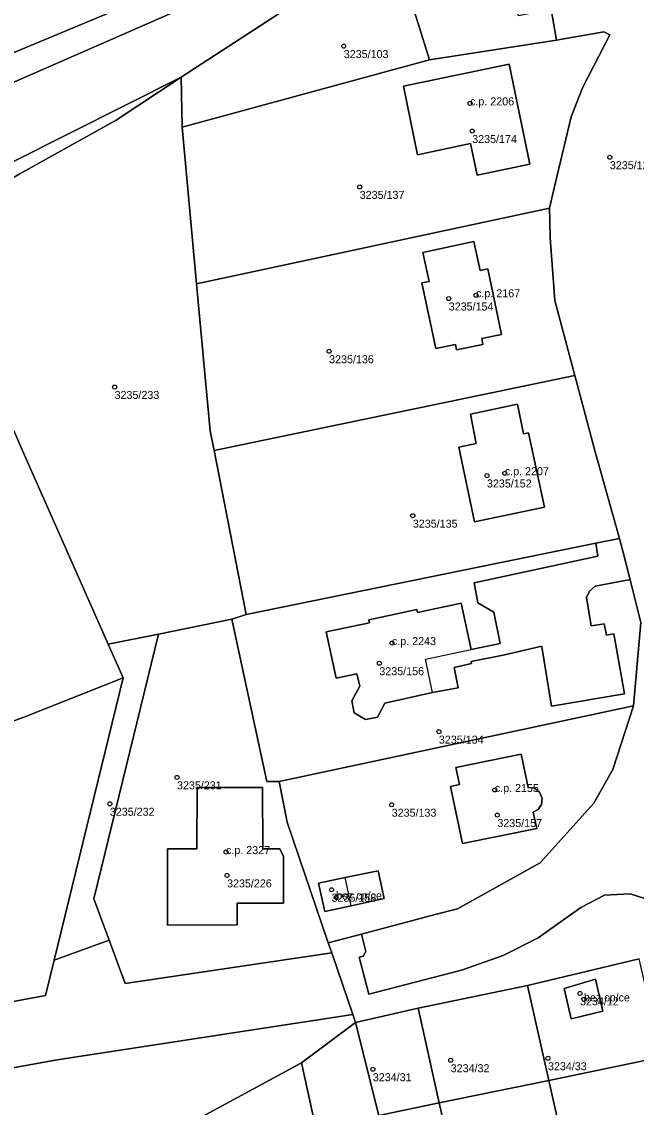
# Model space of a CAD drawing. Extents: x -878211 to -870363, y -1058464 to -1052522.
# Drawn here: x -875408.6 to -875331.9, y -1056535.5 to -1056399.9 of the extents above; entities that cross this region are included whole.
import ezdxf

# ---------------------------------------------------------------- set-up
doc = ezdxf.new("R2010")
doc.units = 0
for name, color, linetype in [('Definiční body', 7, 'Continuous'), ('Polygon budovy', 7, 'Continuous'), ('Polygon parcely', 7, 'Continuous')]:
    doc.layers.add(name, color=color, linetype=linetype)

msp = doc.modelspace()

# ---------------------------------------------------------------- linework, layer by layer
at = {"layer": 'Definiční body'}
for centre in [(-875368.42, -1056402.92994), (-875352.66, -1056410.07994), (-875352.39, -1056413.53994), (-875335.21, -1056416.80994), (-875366.43, -1056420.51994), (-875351.91, -1056434.04994), (-875355.32, -1056434.45994), (-875370.25, -1056441.04994), (-875397.03, -1056445.50994), (-875350.55, -1056456.56994), (-875348.32, -1056456.27994), (-875359.8, -1056461.58994), (-875362.41, -1056477.49994), (-875363.98, -1056480.01994), (-875356.55, -1056488.56994), (-875389.24, -1056494.27994), (-875349.57, -1056495.84994), (-875397.62, -1056497.57994), (-875362.44, -1056497.69994), (-875349.25, -1056498.98994), (-875383.12, -1056503.60994), (-875382.99, -1056506.52994), (-875369.95, -1056508.31994), (-875369.38, -1056509.27994), (-875338.93, -1056521.26994), (-875338.43, -1056522.00994), (-875355.07, -1056529.61994), (-875342.93, -1056529.36994), (-875364.79, -1056530.73994)]:
    msp.add_circle(centre, 0.25, dxfattribs=at)
at = {"layer": 'Polygon budovy'}
for points in [[(-875345.18, -1056417.66), (-875347.77, -1056405.19), (-875360.98, -1056407.93), (-875359.21, -1056416.5), (-875352.59, -1056415.11), (-875351.78, -1056419.04)], [(-875358.68, -1056432.51), (-875356.94, -1056440.68), (-875354.47, -1056440.18), (-875354.33, -1056440.87), (-875351.05, -1056440.18), (-875351.2, -1056439.46), (-875348.74, -1056438.93), (-875350.46, -1056430.76), (-875351.39, -1056430.97), (-875352.2, -1056427.34), (-875358.54, -1056428.69), (-875357.77, -1056432.32)], [(-875345.97, -1056451.35), (-875346.73, -1056447.67), (-875352.6, -1056448.9), (-875351.88, -1056452.57), (-875354.06, -1056453.03), (-875352.09, -1056462.34), (-875343.37, -1056460.51), (-875345.35, -1056451.23)], [(-875359.22, -1056473.69), (-875359.3, -1056473.32), (-875365.29, -1056474.6), (-875365.21, -1056474.96), (-875370.6, -1056476.11), (-875369.37, -1056481.89), (-875366.78, -1056481.32), (-875366.42, -1056482.88), (-875367.42, -1056484.71), (-875367.11, -1056486.23), (-875365.7, -1056487.03), (-875364.22, -1056486.74), (-875363.3, -1056485), (-875357.35, -1056483.69), (-875358.24, -1056479.51), (-875352.53, -1056478.28), (-875353.75, -1056472.52)], [(-875355.11, -1056495.41), (-875353.62, -1056502.55), (-875344.33, -1056500.66), (-875344.76, -1056498.62), (-875344.16, -1056498.27), (-875343.74, -1056497.67), (-875343.65, -1056496.88), (-875343.98, -1056496.13), (-875344.6, -1056495.64), (-875345.41, -1056495.53), (-875346.26, -1056491.36), (-875354.43, -1056493.03), (-875353.97, -1056495.16)], [(-875386.75, -1056503.21), (-875390.44, -1056503.21), (-875390.43, -1056512.72), (-875381.74, -1056512.71), (-875381.73, -1056510), (-875375.93, -1056509.99), (-875375.94, -1056504.15), (-875376.41, -1056503.22), (-875378.53, -1056503.22), (-875378.55, -1056495.52), (-875386.74, -1056495.53)], [(-875371.56, -1056507.47), (-875370.78, -1056511.01), (-875367.49, -1056510.31), (-875368.25, -1056506.77)], [(-875336.99, -1056519.48), (-875340.92, -1056520.63), (-875340.02, -1056524.44), (-875336.08, -1056523.47)]]:
    msp.add_lwpolyline(points, close=True, dxfattribs=at)
at = {"layer": 'Polygon parcely'}
for points in [[(-875343.75, -1056391.44), (-875344.85, -1056386.51), (-875352.41, -1056388.49), (-875360.54, -1056391.37), (-875361.7, -1056391.81), (-875357.73, -1056404.64), (-875341.85, -1056402.19), (-875342.54, -1056398.37), (-875346.61, -1056399.13), (-875347.92, -1056392.37), (-875343.77, -1056391.85)], [(-875460.24, -1056430.33), (-875515.54, -1056452.4), (-875503.27, -1056450.06), (-875497.4, -1056449.08), (-875474.74, -1056447.47), (-875471.06, -1056446.94), (-875473.08, -1056441.99), (-875445.75, -1056437.14), (-875438.06, -1056434.12), (-875434.01, -1056431.54), (-875422.98, -1056424.06), (-875409.72, -1056417.39), (-875388.72, -1056406.79), (-875370.54, -1056394.92), (-875360.73, -1056390.83), (-875361.1, -1056388.27), (-875386.22, -1056397.14), (-875418.32, -1056411.2)], [(-875388.59, -1056413.05), (-875357.73, -1056404.64), (-875361.7, -1056391.81), (-875360.54, -1056391.37), (-875360.73, -1056390.83), (-875370.54, -1056394.92), (-875388.72, -1056406.79)], [(-875342.76, -1056423.18), (-875342.36, -1056421.54), (-875341.81, -1056419.26), (-875340.03, -1056411.75), (-875338.64, -1056408.14), (-875335.19, -1056401.52), (-875335.97, -1056401.13), (-875341.85, -1056402.19), (-875357.73, -1056404.64), (-875388.59, -1056413.05), (-875386.79, -1056432.62)], [(-875345.18, -1056417.66), (-875351.78, -1056419.04), (-875352.59, -1056415.11), (-875359.21, -1056416.5), (-875360.98, -1056407.93), (-875347.77, -1056405.19)], [(-875345.18, -1056417.66), (-875347.77, -1056405.19), (-875360.98, -1056407.93), (-875359.21, -1056416.5), (-875352.59, -1056415.11), (-875351.78, -1056419.04)], [(-875420.55, -1056425.93), (-875408.93, -1056418.91), (-875396.84, -1056412.16), (-875388.72, -1056406.79), (-875409.72, -1056417.39), (-875422.98, -1056424.06), (-875434.01, -1056431.54), (-875438.06, -1056434.12)], [(-875382.39, -1056474.53), (-875380.62, -1056473.94), (-875384.62, -1056453.44), (-875385.1, -1056450.99), (-875386.79, -1056432.62), (-875388.59, -1056413.05), (-875388.72, -1056406.79), (-875396.84, -1056412.16), (-875408.93, -1056418.91), (-875420.55, -1056425.93), (-875408.26, -1056454.03), (-875397.84, -1056477.64), (-875391.55, -1056476.38)], [(-875384.62, -1056453.44), (-875339.58, -1056444.07), (-875342.06, -1056434.71), (-875342.65, -1056426.89), (-875342.71, -1056424.73), (-875342.76, -1056423.18), (-875386.79, -1056432.62), (-875385.1, -1056450.99)], [(-875397.84, -1056477.64), (-875408.26, -1056454.03), (-875420.55, -1056425.93), (-875438.06, -1056434.12), (-875445.75, -1056437.14), (-875447.93, -1056437.99), (-875435.75, -1056466.13), (-875434.06, -1056469.97), (-875424.24, -1056492.61), (-875408.01, -1056486.61), (-875395.98, -1056481.86)], [(-875357.77, -1056432.32), (-875358.54, -1056428.69), (-875352.2, -1056427.34), (-875351.39, -1056430.97), (-875350.46, -1056430.76), (-875348.74, -1056438.93), (-875351.2, -1056439.46), (-875351.05, -1056440.18), (-875354.33, -1056440.87), (-875354.47, -1056440.18), (-875356.94, -1056440.68), (-875358.68, -1056432.51)], [(-875357.77, -1056432.32), (-875358.68, -1056432.51), (-875356.94, -1056440.68), (-875354.47, -1056440.18), (-875354.33, -1056440.87), (-875351.05, -1056440.18), (-875351.2, -1056439.46), (-875348.74, -1056438.93), (-875350.46, -1056430.76), (-875351.39, -1056430.97), (-875352.2, -1056427.34), (-875358.54, -1056428.69)], [(-875334.01, -1056464.43), (-875334.46, -1056462.81), (-875337.05, -1056453.62), (-875339.58, -1056444.07), (-875384.62, -1056453.44), (-875380.62, -1056473.94), (-875336.95, -1056465.03)], [(-875343.37, -1056460.51), (-875345.35, -1056451.23), (-875345.97, -1056451.35), (-875346.73, -1056447.67), (-875352.6, -1056448.9), (-875351.88, -1056452.57), (-875354.06, -1056453.03), (-875352.09, -1056462.34)], [(-875343.37, -1056460.51), (-875352.09, -1056462.34), (-875354.06, -1056453.03), (-875351.88, -1056452.57), (-875352.6, -1056448.9), (-875346.73, -1056447.67), (-875345.97, -1056451.35), (-875345.35, -1056451.23)], [(-875363.3, -1056485), (-875364.22, -1056486.74), (-875365.7, -1056487.03), (-875367.11, -1056486.23), (-875367.42, -1056484.71), (-875366.42, -1056482.88), (-875366.78, -1056481.32), (-875369.37, -1056481.89), (-875370.6, -1056476.11), (-875365.21, -1056474.96), (-875365.29, -1056474.6), (-875359.3, -1056473.32), (-875359.22, -1056473.69), (-875353.75, -1056472.52), (-875352.53, -1056478.28), (-875348.88, -1056477.56), (-875349.69, -1056473.65), (-875351.67, -1056472.46), (-875352.13, -1056469.99), (-875336.69, -1056466.64), (-875336.95, -1056465.03), (-875380.62, -1056473.94), (-875382.39, -1056474.53), (-875378.04, -1056494.77), (-875376.48, -1056494.77), (-875332.26, -1056485.34), (-875331.32, -1056474.93), (-875332.69, -1056469.58), (-875333.29, -1056469.69), (-875337.03, -1056470.37), (-875337.75, -1056471), (-875338.13, -1056471.82), (-875337.53, -1056475.36), (-875335.9, -1056475.09), (-875335.62, -1056476.51), (-875334.73, -1056476.35), (-875333.39, -1056483.85), (-875342.5, -1056485.36), (-875343.69, -1056477.98), (-875343.71, -1056477.88), (-875348.52, -1056479.01), (-875352.52, -1056479.79), (-875352.46, -1056480.06), (-875354.64, -1056480.54), (-875354.15, -1056483.08), (-875357.35, -1056483.69)], [(-875332.69, -1056469.58), (-875333.6, -1056466.02), (-875334.01, -1056464.43), (-875336.95, -1056465.03), (-875336.69, -1056466.64), (-875352.13, -1056469.99), (-875351.67, -1056472.46), (-875349.69, -1056473.65), (-875348.88, -1056477.56), (-875352.53, -1056478.28), (-875353.75, -1056472.52), (-875359.22, -1056473.69), (-875359.3, -1056473.32), (-875365.29, -1056474.6), (-875365.21, -1056474.96), (-875370.6, -1056476.11), (-875369.37, -1056481.89), (-875366.78, -1056481.32), (-875366.42, -1056482.88), (-875367.42, -1056484.71), (-875367.11, -1056486.23), (-875365.7, -1056487.03), (-875364.22, -1056486.74), (-875363.3, -1056485), (-875357.35, -1056483.69), (-875354.15, -1056483.08), (-875354.64, -1056480.54), (-875352.46, -1056480.06), (-875352.52, -1056479.79), (-875348.52, -1056479.01), (-875343.71, -1056477.88), (-875343.69, -1056477.98), (-875342.5, -1056485.36), (-875333.39, -1056483.85), (-875334.73, -1056476.35), (-875335.62, -1056476.51), (-875335.9, -1056475.09), (-875337.53, -1056475.36), (-875338.13, -1056471.82), (-875337.75, -1056471), (-875337.03, -1056470.37), (-875333.29, -1056469.69)], [(-875382.39, -1056474.53), (-875391.55, -1056476.38), (-875399.63, -1056509.45), (-875397.72, -1056514.6), (-875395.7, -1056520.04), (-875369.92, -1056516.21), (-875370.35, -1056514.95), (-875375.48, -1056499.88), (-875376.48, -1056494.77), (-875378.04, -1056494.77)], [(-875404.58, -1056517.1), (-875397.72, -1056514.6), (-875399.63, -1056509.45), (-875391.55, -1056476.38), (-875397.84, -1056477.64), (-875395.98, -1056481.86)], [(-875395.98, -1056481.86), (-875408.01, -1056486.61), (-875424.24, -1056492.61), (-875441.23, -1056499.06), (-875430.43, -1056526.16), (-875416.67, -1056523.55), (-875405.66, -1056521.52), (-875404.58, -1056517.1)], [(-875375.48, -1056499.88), (-875370.35, -1056514.95), (-875366.2, -1056513.85), (-875357.02, -1056511.42), (-875354.23, -1056510.68), (-875343.9, -1056504.93), (-875337.22, -1056497.5), (-875334.82, -1056493.31), (-875332.26, -1056485.34), (-875376.48, -1056494.77)], [(-875346.26, -1056491.36), (-875354.43, -1056493.03), (-875353.97, -1056495.16), (-875355.11, -1056495.41), (-875353.62, -1056502.55), (-875344.33, -1056500.66), (-875344.76, -1056498.62), (-875344.16, -1056498.27), (-875343.74, -1056497.67), (-875343.65, -1056496.88), (-875343.98, -1056496.13), (-875344.6, -1056495.64), (-875345.41, -1056495.53)], [(-875346.26, -1056491.36), (-875345.41, -1056495.53), (-875344.6, -1056495.64), (-875343.98, -1056496.13), (-875343.65, -1056496.88), (-875343.74, -1056497.67), (-875344.16, -1056498.27), (-875344.76, -1056498.62), (-875344.33, -1056500.66), (-875353.62, -1056502.55), (-875355.11, -1056495.41), (-875353.97, -1056495.16), (-875354.43, -1056493.03)], [(-875381.74, -1056512.71), (-875381.73, -1056510), (-875375.93, -1056509.99), (-875375.94, -1056504.15), (-875376.41, -1056503.22), (-875378.53, -1056503.22), (-875378.55, -1056495.52), (-875386.74, -1056495.53), (-875386.75, -1056503.21), (-875390.44, -1056503.21), (-875390.43, -1056512.72)], [(-875381.74, -1056512.71), (-875390.43, -1056512.72), (-875390.44, -1056503.21), (-875386.75, -1056503.21), (-875386.74, -1056495.53), (-875378.55, -1056495.52), (-875378.53, -1056503.22), (-875376.41, -1056503.22), (-875375.94, -1056504.15), (-875375.93, -1056509.99), (-875381.73, -1056510)], [(-875363.36, -1056509.42), (-875364.11, -1056505.96), (-875368.25, -1056506.77), (-875371.56, -1056507.47), (-875370.78, -1056511.01), (-875367.49, -1056510.31)], [(-875363.36, -1056509.42), (-875367.49, -1056510.31), (-875370.78, -1056511.01), (-875371.56, -1056507.47), (-875368.25, -1056506.77), (-875364.11, -1056505.96)], [(-875329.66, -1056525.11), (-875331.56, -1056516.94), (-875345.5, -1056520.28), (-875342.82, -1056532.13), (-875328.63, -1056529.2)], [(-875342.82, -1056532.13), (-875345.5, -1056520.28), (-875359.15, -1056523.09), (-875356.5, -1056534.95)], [(-875340.92, -1056520.63), (-875340.02, -1056524.44), (-875336.08, -1056523.47), (-875336.99, -1056519.48)], [(-875340.92, -1056520.63), (-875336.99, -1056519.48), (-875336.08, -1056523.47), (-875340.02, -1056524.44)], [(-875356.5, -1056534.95), (-875359.15, -1056523.09), (-875366.97, -1056524.91), (-875364.03, -1056536.5)], [(-875436.93, -1056560.51), (-875402, -1056549.67), (-875402.96, -1056545.79), (-875387.66, -1056537.5), (-875373.68, -1056529.92), (-875366.97, -1056524.91), (-875367.31, -1056523.91), (-875404.21, -1056529.54), (-875428.66, -1056533.97), (-875444.19, -1056538.5)], [(-875366.97, -1056524.91), (-875373.68, -1056529.92), (-875371.54, -1056539.81), (-875366.7, -1056552.58), (-875353.16, -1056549.92), (-875356.5, -1056534.95), (-875364.03, -1056536.5)], [(-875387.66, -1056537.5), (-875385.95, -1056546.47), (-875371.54, -1056539.81), (-875373.68, -1056529.92)], [(-875339.74, -1056546.49), (-875325.29, -1056543.17), (-875328.34, -1056530.15), (-875328.63, -1056529.2), (-875342.82, -1056532.13), (-875340.48, -1056542.51)], [(-875339.74, -1056546.49), (-875340.48, -1056542.51), (-875342.82, -1056532.13), (-875356.5, -1056534.95), (-875353.16, -1056549.92)]]:
    msp.add_lwpolyline(points, close=True, dxfattribs=at)
for points in [[(-875420.94, -1056408.41), (-875385.5, -1056393.63)], [(-875385.5, -1056393.63), (-875420.94, -1056408.41)], [(-875418.32, -1056411.2), (-875386.22, -1056397.14)], [(-875342.54, -1056398.37), (-875341.85, -1056402.19), (-875335.97, -1056401.13), (-875335.19, -1056401.52), (-875338.64, -1056408.14), (-875340.03, -1056411.75), (-875341.81, -1056419.26), (-875342.36, -1056421.54), (-875342.76, -1056423.18), (-875342.71, -1056424.73), (-875342.65, -1056426.89), (-875342.06, -1056434.71), (-875339.58, -1056444.07), (-875337.05, -1056453.62), (-875334.46, -1056462.81), (-875334.01, -1056464.43), (-875333.6, -1056466.02), (-875332.69, -1056469.58), (-875331.32, -1056474.93), (-875332.26, -1056485.34), (-875334.82, -1056493.31), (-875337.22, -1056497.5), (-875343.9, -1056504.93), (-875354.23, -1056510.68), (-875357.02, -1056511.42), (-875366.2, -1056513.85), (-875365.66, -1056516.02), (-875366.02, -1056516.63), (-875366.48, -1056516.75), (-875365.28, -1056521.34), (-875353.73, -1056518.34), (-875348.51, -1056516.53), (-875344.14, -1056514.32), (-875338.85, -1056510.51), (-875335.89, -1056509), (-875332.67, -1056508.81), (-875330.04, -1056509.67)], [(-875330.04, -1056509.67), (-875332.67, -1056508.81), (-875335.89, -1056509), (-875338.85, -1056510.51), (-875344.14, -1056514.32), (-875348.51, -1056516.53), (-875353.73, -1056518.34), (-875365.28, -1056521.34), (-875366.48, -1056516.75), (-875366.02, -1056516.63), (-875365.66, -1056516.02), (-875366.2, -1056513.85), (-875370.35, -1056514.95), (-875369.92, -1056516.21), (-875367.31, -1056523.91), (-875366.97, -1056524.91), (-875359.15, -1056523.09), (-875345.5, -1056520.28), (-875331.56, -1056516.94)], [(-875428.66, -1056533.97), (-875404.21, -1056529.54), (-875367.31, -1056523.91), (-875369.92, -1056516.21), (-875395.7, -1056520.04), (-875397.72, -1056514.6), (-875404.58, -1056517.1), (-875405.66, -1056521.52), (-875416.67, -1056523.55)]]:
    msp.add_lwpolyline(points, dxfattribs=at)

# ---------------------------------------------------------------- texts
at = {"layer": 'Definiční body'}
for s, p in [('3235/103', (-875368.42, -1056404.419)), ('c.p. 2206', (-875352.66, -1056410.33)), ('3235/174', (-875352.39, -1056415.029)), ('3235/124', (-875335.21, -1056418.299)), ('3235/137', (-875366.43, -1056422.009)), ('c.p. 2167', (-875351.91, -1056434.3)), ('3235/154', (-875355.32, -1056435.949)), ('3235/136', (-875370.25, -1056442.539)), ('3235/233', (-875397.03, -1056446.999)), ('c.p. 2207', (-875348.32, -1056456.53)), ('3235/152', (-875350.55, -1056458.059)), ('3235/135', (-875359.8, -1056463.079)), ('c.p. 2243', (-875362.41, -1056477.75)), ('3235/156', (-875363.98, -1056481.509)), ('3235/134', (-875356.55, -1056490.059)), ('3235/231', (-875389.24, -1056495.769)), ('c.p. 2155', (-875349.57, -1056496.1)), ('3235/232', (-875397.62, -1056499.069)), ('3235/133', (-875362.44, -1056499.189)), ('3235/157', (-875349.25, -1056500.479)), ('c.p. 2327', (-875383.12, -1056503.86)), ('3235/226', (-875382.99, -1056508.019)), ('bez cp/ce', (-875369.38, -1056509.53)), ('3235/158', (-875369.95, -1056509.809)), ('3234/12', (-875338.93, -1056522.759)), ('bez cp/ce', (-875338.43, -1056522.26)), ('3234/32', (-875355.07, -1056531.109)), ('3234/33', (-875342.93, -1056530.859)), ('3234/31', (-875364.79, -1056532.229))]:
    msp.add_text(s, height=0.999996, dxfattribs=at).set_placement(p)

doc.saveas('drawing.dxf')
